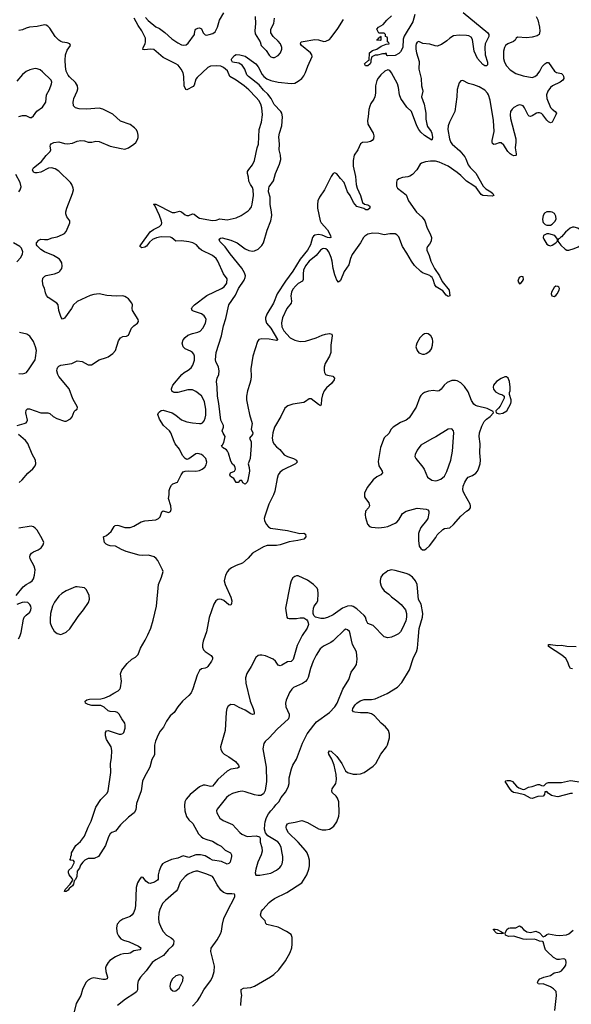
# Model space of a CAD drawing. Header units: inches. Extents: x 1473912 to 1647258, y 640388 to 773423.
# Tile 361 of 420: x 1602660 to 1608698, y 656012 to 666794. Entities that reach past the tile are written whole.
import ezdxf

# ---------------------------------------------------------------- set-up
doc = ezdxf.new("R2010")
doc.units = ezdxf.units.IN
doc.header["$MEASUREMENT"] = 0
doc.layers.add('B6605', color=7, linetype='Continuous')
doc.layers.add('B6606', color=7, linetype='Continuous')

msp = doc.modelspace()

# ---------------------------------------------------------------- linework, layer by layer
at = {"layer": 'B6605', "color": 5}
for points, elevation in [([(1604673, 660000), (1604669, 659990), (1604660, 659950), (1604661, 659921), (1604673, 659893), (1604690, 659876), (1604756, 659830), (1604769, 659810), (1604770, 659790), (1604761, 659770), (1604721, 659710), (1604710, 659700), (1604690, 659691), (1604650, 659684), (1604630, 659667), (1604603, 659617), (1604555, 659465), (1604536, 659424), (1604510, 659393), (1604444, 659330), (1604391, 659269), (1604350, 659207), (1604308, 659172), (1604268, 659112), (1604234, 659046), (1604199, 659001), (1604177, 658963), (1604146, 658894), (1604135, 658850), (1604136, 658744), (1604108, 658692), (1604085, 658610), (1604023, 658497), (1604006, 658454), (1603989, 658350), (1603940, 658210), (1603930, 658141), (1603913, 658107), (1603850, 658061), (1603762, 657978), (1603710, 657909), (1603668, 657892), (1603650, 657879), (1603633, 657847), (1603600, 657750), (1603521, 657630), (1603474, 657610), (1603410, 657607), (1603375, 657590), (1603351, 657570), (1603326, 657534), (1603316, 657504), (1603289, 657471), (1603286, 657410), (1603270, 657379), (1603255, 657365), (1603250, 657326), (1603239, 657310), (1603201, 657279), (1603190, 657263), (1603170, 657246), (1603150, 657248), (1603157, 657270), (1603212, 657328), (1603242, 657370), (1603233, 657390), (1603202, 657430), (1603194, 657450), (1603194, 657470), (1603199, 657481), (1603230, 657511), (1603250, 657545), (1603259, 657570), (1603250, 657588), (1603209, 657589), (1603218, 657602), (1603219, 657630), (1603229, 657650), (1603229, 657671), (1603274, 657750), (1603327, 657793), (1603368, 657852), (1603408, 657950), (1603444, 658016), (1603492, 658170), (1603550, 658255), (1603617, 658323), (1603628, 658350), (1603658, 658550), (1603655, 658650), (1603666, 658710), (1603670, 658790), (1603662, 658830), (1603609, 658910), (1603601, 658950), (1603598, 658990), (1603610, 659007), (1603630, 659011), (1603749, 658971), (1603770, 658969), (1603790, 658978), (1603800, 658990), (1603815, 659035), (1603815, 659070), (1603810, 659089), (1603777, 659137), (1603750, 659189), (1603730, 659206), (1603710, 659214), (1603650, 659217), (1603630, 659224), (1603585, 659265), (1603550, 659283), (1603450, 659284), (1603410, 659294), (1603381, 659310), (1603376, 659330), (1603394, 659346), (1603425, 659355), (1603550, 659356), (1603593, 659367), (1603645, 659390), (1603690, 659420), (1603737, 659443), (1603758, 659462), (1603764, 659476), (1603773, 659550), (1603764, 659630), (1603778, 659670), (1603837, 659743), (1603889, 659790), (1603927, 659813), (1603957, 659843), (1603984, 659910), (1604034, 660000)], 680), ([(1605728, 660000), (1605698, 659942), (1605653, 659787), (1605630, 659765), (1605590, 659761), (1605530, 659725), (1605510, 659719), (1605490, 659727), (1605461, 659770), (1605436, 659790), (1605350, 659826), (1605310, 659836), (1605290, 659836), (1605269, 659831), (1605245, 659810), (1605193, 659710), (1605147, 659633), (1605132, 659588), (1605136, 659530), (1605182, 659330), (1605215, 659250), (1605225, 659210), (1605225, 659190), (1605210, 659185), (1605190, 659193), (1605130, 659232), (1605061, 659261), (1605010, 659292), (1604970, 659295), (1604942, 659278), (1604927, 659250), (1604920, 659210), (1604911, 659009), (1604859, 658830), (1604862, 658802), (1604879, 658770), (1604899, 658750), (1604950, 658723), (1605021, 658670), (1605054, 658630), (1605062, 658610), (1605043, 658597), (1604970, 658586), (1604930, 658563), (1604830, 658475), (1604790, 658421), (1604770, 658400), (1604750, 658396), (1604690, 658413), (1604670, 658413), (1604630, 658395), (1604525, 658310), (1604481, 658259), (1604467, 658230), (1604464, 658190), (1604469, 658130), (1604485, 658070), (1604511, 658031), (1604557, 657990), (1604618, 657878), (1604645, 657850), (1604670, 657832), (1604710, 657815), (1604770, 657799), (1604830, 657760), (1604864, 657744), (1604910, 657698), (1604969, 657669), (1604980, 657650), (1604979, 657630), (1604963, 657570), (1604950, 657554), (1604930, 657548), (1604870, 657574), (1604772, 657592), (1604744, 657604), (1604690, 657636), (1604639, 657650), (1604590, 657647), (1604510, 657618), (1604450, 657637), (1604390, 657613), (1604323, 657597), (1604250, 657566), (1604223, 657550), (1604207, 657530), (1604186, 657474), (1604177, 657430), (1604177, 657383), (1604170, 657370), (1604134, 657350), (1604090, 657336), (1604070, 657339), (1604040, 657360), (1604010, 657401), (1603990, 657404), (1603970, 657379), (1603950, 657341), (1603934, 657290), (1603926, 657090), (1603920, 657050), (1603907, 657013), (1603890, 656990), (1603868, 656972), (1603790, 656944), (1603756, 656924), (1603728, 656890), (1603721, 656850), (1603722, 656810), (1603727, 656790), (1603742, 656762), (1603767, 656730), (1603796, 656716), (1603857, 656697), (1603959, 656650), (1603985, 656630), (1603981, 656619), (1603976, 656610), (1603910, 656598), (1603870, 656572), (1603850, 656567), (1603795, 656565), (1603764, 656556), (1603710, 656533), (1603648, 656492), (1603628, 656470), (1603606, 656434), (1603599, 656410), (1603603, 656370), (1603620, 656310), (1603617, 656290), (1603596, 656284), (1603570, 656285), (1603470, 656301), (1603444, 656296), (1603410, 656276), (1603387, 656253), (1603366, 656214), (1603347, 656173), (1603328, 656110), (1603280, 656020), (1603258, 655930)], 720), ([(1606098, 660000), (1606090, 659992), (1606065, 659975), (1605986, 659934), (1605950, 659904), (1605904, 659836), (1605873, 659770), (1605844, 659690), (1605818, 659590), (1605808, 659570), (1605790, 659547), (1605757, 659523), (1605659, 659481), (1605638, 659462), (1605613, 659427), (1605577, 659343), (1605570, 659310), (1605574, 659270), (1605608, 659190), (1605610, 659170), (1605602, 659138), (1605477, 659023), (1605390, 658928), (1605348, 658890), (1605332, 658868), (1605322, 658810), (1605359, 658610), (1605362, 658450), (1605348, 658352), (1605330, 658316), (1605301, 658299), (1605270, 658297), (1605230, 658306), (1605130, 658340), (1605096, 658344), (1605050, 658338), (1604990, 658321), (1604950, 658300), (1604923, 658277), (1604822, 658150), (1604815, 658130), (1604817, 658110), (1604851, 658050), (1604886, 658026), (1604990, 657980), (1605070, 657892), (1605090, 657876), (1605150, 657849), (1605250, 657855), (1605285, 657845), (1605291, 657830), (1605291, 657789), (1605311, 657730), (1605313, 657690), (1605305, 657650), (1605268, 657570), (1605244, 657490), (1605238, 657450), (1605246, 657426), (1605290, 657425), (1605410, 657447), (1605470, 657479), (1605507, 657510), (1605523, 657530), (1605534, 657550), (1605542, 657590), (1605541, 657630), (1605534, 657666), (1605521, 657730), (1605505, 657770), (1605487, 657790), (1605376, 657856), (1605349, 657890), (1605341, 657930), (1605342, 657982), (1605346, 658010), (1605363, 658057), (1605384, 658096), (1605410, 658130), (1605446, 658170), (1605464, 658196), (1605497, 658230), (1605523, 658277), (1605570, 658335), (1605600, 658390), (1605610, 658430), (1605608, 658490), (1605634, 658590), (1605651, 658630), (1605690, 658696), (1605754, 658870), (1605805, 658975), (1605878, 659070), (1605910, 659104), (1606050, 659206), (1606110, 659269), (1606134, 659310), (1606196, 659464), (1606262, 659570), (1606287, 659650), (1606330, 659703), (1606348, 659732), (1606355, 659790), (1606347, 659870), (1606303, 659950), (1606293, 660000)], 740), ([(1605080, 656000), (1605085, 656070), (1605092, 656110), (1605085, 656150), (1605086, 656174), (1605110, 656188), (1605190, 656195), (1605230, 656212), (1605407, 656313), (1605441, 656339), (1605496, 656390), (1605570, 656488), (1605622, 656578), (1605639, 656630), (1605644, 656670), (1605644, 656744), (1605630, 656776), (1605581, 656810), (1605490, 656857), (1605364, 656884), (1605355, 656895), (1605346, 656926), (1605305, 656970), (1605297, 656990), (1605306, 657030), (1605321, 657050), (1605390, 657127), (1605414, 657146), (1605449, 657170), (1605585, 657235), (1605750, 657343), (1605804, 657430), (1605825, 657490), (1605832, 657530), (1605831, 657590), (1605822, 657630), (1605806, 657670), (1605790, 657695), (1605710, 657787), (1605603, 657890), (1605580, 657930), (1605576, 657950), (1605581, 657970), (1605593, 657987), (1605610, 657997), (1605674, 658006), (1605750, 658026), (1605810, 658004), (1605930, 657933), (1605970, 657922), (1606010, 657923), (1606050, 657930), (1606070, 657939), (1606097, 657963), (1606130, 658010), (1606152, 658072), (1606156, 658110), (1606153, 658230), (1606139, 658270), (1606124, 658290), (1606081, 658330), (1606075, 658350), (1606082, 658370), (1606120, 658430), (1606127, 658473), (1606124, 658530), (1606104, 658630), (1606076, 658696), (1606043, 658750), (1606039, 658770), (1606050, 658786), (1606070, 658782), (1606130, 658727), (1606186, 658650), (1606228, 658570), (1606250, 658550), (1606310, 658533), (1606350, 658532), (1606390, 658536), (1606430, 658550), (1606530, 658620), (1606558, 658650), (1606614, 658750), (1606674, 658830), (1606687, 658853), (1606708, 658930), (1606707, 658970), (1606696, 659010), (1606666, 659050), (1606615, 659090), (1606543, 659170), (1606510, 659192), (1606470, 659205), (1606390, 659203), (1606328, 659210), (1606314, 659214), (1606303, 659230), (1606306, 659250), (1606332, 659290), (1606352, 659310), (1606386, 659334), (1606430, 659350), (1606510, 659349), (1606550, 659357), (1606683, 659417), (1606795, 659485), (1606843, 659537), (1606927, 659673), (1606970, 659810), (1607002, 659870), (1607016, 659910), (1607023, 660000)], 720), ([(1608710, 659686), (1608689, 659689), (1608673, 659713), (1608660, 659760), (1608637, 659797), (1608595, 659835), (1608449, 659930), (1608448, 659950), (1608470, 659953), (1608550, 659942), (1608590, 659945), (1608650, 659933), (1608750, 659930)], 680), ([(1608710, 658321), (1608690, 658319), (1608550, 658285), (1608530, 658287), (1608480, 658300), (1608444, 658324), (1608430, 658341), (1608420, 658340), (1608410, 658339), (1608405, 658310), (1608390, 658290), (1608330, 658286), (1608270, 658265), (1608250, 658268), (1608184, 658304), (1608110, 658324), (1608065, 658330), (1608050, 658341), (1608030, 658367), (1607974, 658450), (1607981, 658459), (1607996, 658464), (1608030, 658462), (1608053, 658450), (1608099, 658399), (1608122, 658382), (1608170, 658365), (1608190, 658367), (1608231, 658389), (1608270, 658396), (1608330, 658419), (1608350, 658418), (1608372, 658408), (1608396, 658404), (1608425, 658435), (1608450, 658441), (1608590, 658442), (1608690, 658462), (1608810, 658444)], 680), ([(1604551, 655990), (1604606, 656050), (1604633, 656090), (1604674, 656170), (1604750, 656270), (1604769, 656310), (1604788, 656372), (1604791, 656430), (1604751, 656590), (1604755, 656625), (1604821, 656719), (1604857, 656783), (1604868, 656812), (1604881, 656890), (1604896, 656950), (1604931, 657029), (1605014, 657190), (1605015, 657210), (1605010, 657218), (1604983, 657223), (1604930, 657221), (1604890, 657238), (1604863, 657263), (1604821, 657321), (1604779, 657399), (1604770, 657410), (1604710, 657437), (1604610, 657468), (1604590, 657468), (1604550, 657459), (1604503, 657437), (1604470, 657410), (1604415, 657350), (1604386, 657270), (1604372, 657250), (1604256, 657150), (1604225, 657115), (1604193, 657050), (1604182, 657010), (1604178, 656950), (1604184, 656910), (1604207, 656850), (1604230, 656810), (1604268, 656770), (1604320, 656740), (1604340, 656720), (1604347, 656707), (1604345, 656670), (1604330, 656650), (1604285, 656610), (1604235, 656545), (1604150, 656500), (1604110, 656470), (1604043, 656377), (1603981, 656310), (1603957, 656270), (1603949, 656230), (1603950, 656170), (1603940, 656150), (1603910, 656125), (1603819, 656070), (1603730, 656000)], 740), ([(1608517, 655943), (1608536, 656110), (1608531, 656151), (1608503, 656183), (1608470, 656202), (1608390, 656235), (1608350, 656233), (1608337, 656237), (1608328, 656250), (1608334, 656270), (1608352, 656290), (1608370, 656299), (1608397, 656310), (1608470, 656326), (1608510, 656355), (1608570, 656368), (1608590, 656380), (1608623, 656417), (1608638, 656442), (1608643, 656470), (1608637, 656497), (1608628, 656508), (1608610, 656510), (1608570, 656503), (1608544, 656504), (1608503, 656523), (1608430, 656593), (1608417, 656610), (1608407, 656630), (1608390, 656695), (1608381, 656701), (1608350, 656702), (1608318, 656718), (1608290, 656726), (1608210, 656722), (1608170, 656726), (1608070, 656758), (1608010, 656754), (1607979, 656770), (1607975, 656790), (1607992, 656830), (1608010, 656844), (1608030, 656851), (1608090, 656848), (1608130, 656871), (1608150, 656859), (1608174, 656830), (1608210, 656804), (1608250, 656799), (1608310, 656811), (1608350, 656793), (1608390, 656751), (1608410, 656759), (1608430, 656777), (1608450, 656782), (1608528, 656768), (1608570, 656766), (1608647, 656773), (1608670, 656783), (1608717, 656823)], 680)]:
    msp.add_lwpolyline(points, dxfattribs=dict(at, elevation=elevation))
for points, elevation in [([(1607930, 656783), (1607890, 656786), (1607879, 656790), (1607844, 656830), (1607850, 656836), (1607864, 656836), (1607885, 656830), (1607926, 656810), (1607954, 656790), (1607950, 656789)], 680), ([(1604410, 656335), (1604370, 656324), (1604332, 656290), (1604310, 656250), (1604305, 656210), (1604309, 656190), (1604316, 656176), (1604338, 656158), (1604350, 656154), (1604370, 656158), (1604404, 656190), (1604445, 656270), (1604449, 656310), (1604428, 656330)], 760)]:
    msp.add_lwpolyline(points, close=True, dxfattribs=dict(at, elevation=elevation))
at = {"layer": 'B6606', "color": 5}
for points, elevation in [([(1604037, 666817), (1604065, 666785), (1604150, 666715), (1604190, 666696), (1604250, 666652), (1604325, 666585), (1604390, 666539), (1604430, 666517), (1604450, 666514), (1604482, 666518), (1604505, 666535), (1604574, 666630), (1604576, 666670), (1604581, 666679), (1604589, 666690), (1604610, 666700), (1604630, 666704), (1604650, 666695), (1604669, 666649), (1604690, 666627), (1604710, 666624), (1604734, 666630), (1604776, 666644), (1604800, 666660), (1604825, 666710), (1604846, 666790), (1604895, 666870)], 680), ([(1607514, 666874), (1607785, 666650), (1607794, 666630), (1607794, 666610), (1607756, 666530), (1607752, 666490), (1607754, 666410), (1607782, 666330), (1607782, 666298), (1607770, 666287), (1607750, 666289), (1607730, 666302), (1607670, 666370), (1607636, 666450), (1607618, 666578), (1607602, 666602), (1607577, 666617), (1607550, 666622), (1607470, 666625), (1607410, 666616), (1607368, 666592), (1607337, 666563), (1607277, 666523), (1607230, 666505), (1607207, 666507), (1607150, 666526), (1607074, 666534), (1607030, 666553), (1607010, 666547), (1606999, 666530), (1606995, 666510), (1606997, 666470), (1607004, 666430), (1607034, 666334), (1607029, 666250), (1607054, 666150), (1607060, 666070), (1607070, 666030), (1607072, 666010), (1607057, 665950), (1607086, 665870), (1607100, 665810), (1607105, 665770), (1607104, 665704), (1607115, 665650), (1607125, 665625), (1607165, 665570), (1607172, 665550), (1607177, 665503), (1607176, 665484), (1607170, 665475), (1607090, 665525), (1607050, 665563), (1607030, 665590), (1607008, 665630), (1606950, 665788), (1606897, 665837), (1606832, 665932), (1606817, 665970), (1606806, 666050), (1606795, 666090), (1606730, 666210), (1606710, 666238), (1606690, 666245), (1606656, 666230), (1606612, 666190), (1606585, 666155), (1606571, 666129), (1606554, 666070), (1606554, 665990), (1606547, 665950), (1606537, 665923), (1606505, 665875), (1606493, 665847), (1606482, 665810), (1606475, 665730), (1606466, 665690), (1606472, 665650), (1606530, 665550), (1606537, 665523), (1606533, 665490), (1606519, 665470), (1606501, 665459), (1606470, 665452), (1606411, 665449), (1606390, 665434), (1606362, 665370), (1606323, 665310), (1606312, 665250), (1606312, 665190), (1606337, 665077), (1606344, 664990), (1606354, 664950), (1606390, 664870), (1606411, 664791), (1606434, 664774), (1606470, 664767), (1606491, 664750), (1606494, 664730), (1606471, 664710), (1606450, 664712), (1606426, 664726), (1606349, 664749), (1606314, 664790), (1606278, 664870), (1606250, 664910), (1606211, 665010), (1606170, 665053), (1606130, 665105), (1606110, 665118), (1606090, 665108), (1606070, 665077), (1605995, 664930), (1605940, 664850), (1605924, 664810), (1605919, 664770), (1605921, 664730), (1605950, 664590), (1605961, 664570), (1606031, 664491), (1606064, 664430), (1606065, 664410), (1606055, 664405), (1606031, 664409), (1605970, 664434), (1605930, 664442), (1605890, 664435), (1605876, 664424), (1605866, 664410), (1605842, 664330), (1605811, 664270), (1605729, 664171), (1605650, 664039), (1605568, 663932), (1605480, 663790), (1605437, 663690), (1605367, 663570), (1605351, 663530), (1605349, 663510), (1605360, 663470), (1605410, 663416), (1605483, 663290), (1605479, 663281), (1605470, 663279), (1605390, 663295), (1605310, 663299), (1605277, 663290), (1605264, 663270), (1605213, 663110), (1605191, 662971), (1605194, 662890), (1605190, 662850), (1605181, 662810), (1605153, 662730), (1605142, 662670), (1605143, 662630), (1605157, 662557), (1605175, 662470), (1605204, 662370), (1605193, 662310), (1605211, 662269), (1605207, 662250), (1605176, 662210), (1605193, 662170), (1605195, 662130), (1605183, 661990), (1605161, 661930), (1605171, 661890), (1605174, 661850), (1605159, 661750), (1605150, 661729), (1605130, 661709), (1605103, 661723), (1605090, 661746), (1605070, 661746), (1605050, 661726), (1605030, 661726), (1605004, 661770), (1604968, 661790), (1604961, 661810), (1604969, 661830), (1605010, 661851), (1605021, 661870), (1605019, 661890), (1605010, 661908), (1604990, 661926), (1604970, 661958), (1604946, 662046), (1604935, 662070), (1604923, 662083), (1604879, 662110), (1604869, 662130), (1604881, 662139), (1604896, 662164), (1604909, 662230), (1604887, 662267), (1604878, 662290), (1604890, 662330), (1604890, 662350), (1604863, 662410), (1604841, 662590), (1604824, 662670), (1604822, 662770), (1604815, 662830), (1604822, 662870), (1604840, 662910), (1604844, 662950), (1604835, 662990), (1604807, 663050), (1604805, 663070), (1604812, 663150), (1604870, 663330), (1604890, 663441), (1604917, 663523), (1604950, 663670), (1605022, 663778), (1605056, 663850), (1605119, 663941), (1605129, 663970), (1605131, 663990), (1605122, 664022), (1605092, 664072), (1604963, 664230), (1604908, 664308), (1604850, 664366), (1604845, 664390), (1604858, 664402), (1604875, 664405), (1604970, 664378), (1605039, 664350), (1605130, 664283), (1605170, 664267), (1605210, 664259), (1605230, 664262), (1605270, 664282), (1605310, 664321), (1605329, 664350), (1605368, 664490), (1605409, 664590), (1605419, 664650), (1605418, 664690), (1605401, 664770), (1605402, 664850), (1605384, 664910), (1605386, 664950), (1605390, 664962), (1605440, 665030), (1605462, 665110), (1605503, 665210), (1605517, 665263), (1605515, 665310), (1605499, 665370), (1605503, 665430), (1605498, 665510), (1605503, 665550), (1605529, 665630), (1605535, 665730), (1605530, 665770), (1605518, 665790), (1605446, 665866), (1605412, 665932), (1605378, 665978), (1605330, 666021), (1605280, 666080), (1605163, 666170), (1605148, 666190), (1605126, 666250), (1605095, 666295), (1605058, 666318), (1604990, 666330), (1604978, 666350), (1604979, 666361), (1604982, 666370), (1605010, 666401), (1605030, 666414), (1605070, 666410), (1605130, 666395), (1605246, 666310), (1605270, 666278), (1605314, 666194), (1605333, 666170), (1605366, 666146), (1605410, 666126), (1605490, 666108), (1605630, 666093), (1605670, 666098), (1605710, 666119), (1605747, 666150), (1605770, 666179), (1605790, 666215), (1605815, 666285), (1605862, 666390), (1605858, 666410), (1605845, 666430), (1605746, 666510), (1605735, 666530), (1605738, 666542), (1605744, 666550), (1605764, 666556), (1605890, 666578), (1605930, 666574), (1605990, 666556), (1606010, 666557), (1606050, 666578), (1606070, 666599), (1606142, 666698), (1606204, 666796)], 660), ([(1606985, 666850), (1606963, 666770), (1606867, 666613), (1606859, 666581), (1606854, 666490), (1606830, 666442), (1606810, 666424), (1606770, 666402), (1606690, 666398), (1606680, 666400), (1606670, 666426), (1606662, 666418), (1606630, 666418), (1606576, 666404), (1606550, 666405), (1606514, 666386), (1606502, 666350), (1606504, 666330), (1606495, 666310), (1606470, 666288), (1606447, 666287), (1606433, 666310), (1606470, 666343), (1606484, 666350), (1606490, 666431), (1606523, 666457), (1606571, 666469), (1606616, 666504), (1606670, 666525), (1606706, 666530), (1606702, 666542), (1606686, 666550), (1606686, 666590), (1606682, 666602), (1606666, 666610), (1606666, 666630), (1606650, 666646), (1606590, 666646), (1606569, 666690), (1606589, 666711), (1606638, 666742), (1606679, 666790), (1606730, 666836)], 640), ([(1602631, 662349), (1602710, 662370), (1602730, 662380), (1602739, 662390), (1602747, 662410), (1602726, 662490), (1602730, 662518), (1602747, 662533), (1602767, 662533), (1602890, 662487), (1602970, 662488), (1602990, 662481), (1603028, 662448), (1603065, 662425), (1603150, 662398), (1603170, 662399), (1603217, 662423), (1603236, 662444), (1603257, 662503), (1603270, 662519), (1603289, 662530), (1603292, 662550), (1603241, 662641), (1603202, 662750), (1603090, 662888), (1603079, 662910), (1603068, 662950), (1603069, 662970), (1603079, 662990), (1603090, 663001), (1603110, 663010), (1603231, 663029), (1603290, 663059), (1603344, 663050), (1603410, 663013), (1603447, 663013), (1603530, 663068), (1603610, 663093), (1603630, 663103), (1603681, 663139), (1603710, 663170), (1603743, 663277), (1603762, 663310), (1603790, 663325), (1603830, 663328), (1603850, 663339), (1603885, 663415), (1603910, 663443), (1603949, 663470), (1603961, 663490), (1603958, 663510), (1603896, 663610), (1603893, 663630), (1603895, 663670), (1603887, 663690), (1603850, 663736), (1603830, 663752), (1603810, 663764), (1603790, 663768), (1603715, 663765), (1603614, 663774), (1603530, 663790), (1603470, 663784), (1603430, 663773), (1603290, 663708), (1603250, 663672), (1603228, 663632), (1603150, 663525), (1603130, 663516), (1603113, 663533), (1603090, 663610), (1603080, 663670), (1603068, 663690), (1602973, 663753), (1602955, 663775), (1602942, 663802), (1602930, 663855), (1602918, 663878), (1602910, 663930), (1602915, 663965), (1602934, 663986), (1602950, 663994), (1603043, 664010), (1603087, 664030), (1603100, 664040), (1603121, 664070), (1603126, 664094), (1603122, 664130), (1603112, 664150), (1603095, 664170), (1603066, 664190), (1603030, 664210), (1602930, 664251), (1602890, 664276), (1602850, 664318), (1602843, 664330), (1602844, 664350), (1602870, 664381), (1602890, 664392), (1602930, 664387), (1602970, 664388), (1603014, 664406), (1603070, 664414), (1603130, 664441), (1603150, 664454), (1603170, 664476), (1603203, 664550), (1603210, 664570), (1603210, 664590), (1603175, 664635), (1603166, 664666), (1603167, 664690), (1603177, 664730), (1603240, 664890), (1603248, 664930), (1603246, 664950), (1603232, 664990), (1603218, 665010), (1603090, 665134), (1603050, 665161), (1603010, 665172), (1602974, 665166), (1602890, 665125), (1602850, 665115), (1602830, 665116), (1602810, 665125), (1602801, 665150), (1602810, 665170), (1602898, 665242), (1602950, 665307), (1602994, 665350), (1603001, 665370), (1602992, 665410), (1602996, 665424), (1603005, 665435), (1603033, 665447), (1603090, 665455), (1603150, 665438), (1603185, 665435), (1603237, 665443), (1603290, 665463), (1603329, 665471), (1603370, 665467), (1603411, 665451), (1603450, 665454), (1603495, 665465), (1603530, 665458), (1603651, 665410), (1603770, 665382), (1603810, 665377), (1603850, 665391), (1603910, 665430), (1603932, 665450), (1603950, 665481), (1603956, 665504), (1603956, 665530), (1603950, 665564), (1603936, 665590), (1603918, 665610), (1603870, 665647), (1603764, 665684), (1603678, 665758), (1603570, 665812), (1603530, 665823), (1603390, 665813), (1603310, 665818), (1603270, 665829), (1603250, 665850), (1603246, 665890), (1603249, 665910), (1603254, 665930), (1603291, 666010), (1603295, 666035), (1603292, 666070), (1603270, 666107), (1603206, 666166), (1603190, 666187), (1603170, 666230), (1603162, 666282), (1603159, 666350), (1603163, 666410), (1603181, 666459), (1603215, 666510), (1603208, 666530), (1603181, 666541), (1603130, 666547), (1603110, 666555), (1603089, 666570), (1603050, 666609), (1602990, 666701), (1602970, 666721), (1602950, 666732), (1602930, 666737), (1602850, 666718), (1602767, 666713), (1602730, 666702), (1602690, 666681), (1602650, 666676)], 720), ([(1604034, 660000), (1604064, 660056), (1604094, 660130), (1604122, 660218), (1604156, 660370), (1604178, 660610), (1604214, 660690), (1604230, 660750), (1604225, 660770), (1604171, 660870), (1604155, 660895), (1604133, 660913), (1604070, 660930), (1604006, 660926), (1603969, 660929), (1603824, 660970), (1603773, 660993), (1603710, 661030), (1603650, 661031), (1603630, 661038), (1603607, 661050), (1603587, 661070), (1603578, 661130), (1603610, 661147), (1603663, 661190), (1603695, 661245), (1603706, 661254), (1603730, 661257), (1603746, 661254), (1603810, 661232), (1603870, 661233), (1603910, 661248), (1603990, 661296), (1604030, 661306), (1604150, 661317), (1604179, 661330), (1604196, 661350), (1604216, 661404), (1604230, 661416), (1604290, 661397), (1604310, 661407), (1604318, 661430), (1604316, 661470), (1604289, 661550), (1604297, 661590), (1604297, 661637), (1604308, 661672), (1604322, 661698), (1604335, 661710), (1604389, 661731), (1604426, 661810), (1604450, 661841), (1604470, 661851), (1604505, 661855), (1604590, 661850), (1604630, 661856), (1604658, 661870), (1604687, 661893), (1604702, 661918), (1604710, 661950), (1604696, 661990), (1604670, 662019), (1604650, 662033), (1604610, 662045), (1604590, 662040), (1604510, 661986), (1604490, 661979), (1604470, 661989), (1604443, 662023), (1604411, 662091), (1604362, 662150), (1604350, 662173), (1604316, 662270), (1604300, 662290), (1604234, 662350), (1604190, 662420), (1604172, 662470), (1604178, 662490), (1604190, 662501), (1604210, 662514), (1604230, 662517), (1604330, 662490), (1604370, 662464), (1604432, 662412), (1604490, 662390), (1604550, 662378), (1604630, 662370), (1604648, 662372), (1604661, 662379), (1604678, 662402), (1604691, 662429), (1604697, 662463), (1604699, 662530), (1604683, 662610), (1604666, 662650), (1604650, 662674), (1604590, 662723), (1604550, 662739), (1604501, 662739), (1604390, 662711), (1604352, 662712), (1604337, 662717), (1604327, 662727), (1604322, 662750), (1604324, 662764), (1604338, 662790), (1604435, 662910), (1604460, 662930), (1604505, 662955), (1604537, 662983), (1604554, 663010), (1604573, 663067), (1604574, 663110), (1604566, 663130), (1604552, 663150), (1604530, 663163), (1604470, 663188), (1604449, 663210), (1604438, 663250), (1604450, 663288), (1604470, 663314), (1604502, 663338), (1604550, 663359), (1604609, 663371), (1604637, 663383), (1604666, 663414), (1604694, 663470), (1604700, 663510), (1604694, 663530), (1604680, 663550), (1604650, 663573), (1604561, 663601), (1604547, 663610), (1604542, 663630), (1604544, 663636), (1604552, 663650), (1604573, 663670), (1604710, 663772), (1604870, 663850), (1604899, 663870), (1604928, 663910), (1604930, 663955), (1604892, 664012), (1604830, 664150), (1604810, 664178), (1604770, 664211), (1604650, 664270), (1604628, 664288), (1604595, 664330), (1604555, 664350), (1604510, 664361), (1604430, 664372), (1604370, 664368), (1604326, 664406), (1604312, 664412), (1604210, 664416), (1604156, 664404), (1604115, 664385), (1604082, 664358), (1604050, 664315), (1604030, 664301), (1603996, 664296), (1603977, 664310), (1603985, 664330), (1604090, 664469), (1604124, 664496), (1604190, 664530), (1604212, 664550), (1604215, 664570), (1604212, 664588), (1604190, 664650), (1604138, 664758), (1604126, 664770), (1604130, 664774), (1604150, 664773), (1604330, 664683), (1604357, 664683), (1604410, 664696), (1604430, 664688), (1604470, 664657), (1604490, 664648), (1604510, 664648), (1604550, 664666), (1604570, 664665), (1604610, 664630), (1604630, 664619), (1604770, 664596), (1604810, 664600), (1604850, 664613), (1604930, 664601), (1605030, 664624), (1605083, 664650), (1605160, 664700), (1605181, 664719), (1605196, 664744), (1605205, 664775), (1605218, 664870), (1605217, 664930), (1605210, 664956), (1605185, 664990), (1605167, 665027), (1605164, 665070), (1605153, 665110), (1605155, 665130), (1605167, 665153), (1605210, 665203), (1605230, 665250), (1605261, 665390), (1605274, 665430), (1605281, 665590), (1605307, 665673), (1605317, 665750), (1605309, 665830), (1605298, 665870), (1605276, 665910), (1605250, 665943), (1605170, 666025), (1605118, 666070), (1605030, 666133), (1604959, 666170), (1604933, 666233), (1604891, 666269), (1604863, 666283), (1604810, 666290), (1604750, 666283), (1604718, 666270), (1604601, 666159), (1604590, 666141), (1604570, 666076), (1604559, 666061), (1604490, 666026), (1604483, 666030), (1604470, 666043), (1604462, 666070), (1604457, 666170), (1604449, 666210), (1604427, 666250), (1604394, 666294), (1604370, 666311), (1604230, 666379), (1604130, 666468), (1604089, 666471), (1604030, 666464), (1604008, 666468), (1604010, 666490), (1604032, 666528), (1604038, 666550), (1604036, 666590), (1603998, 666670), (1603956, 666730), (1603912, 666810)], 680), ([(1608312, 666830), (1608332, 666792), (1608349, 666710), (1608353, 666667), (1608347, 666633), (1608325, 666615), (1608270, 666602), (1608206, 666594), (1608110, 666601), (1608093, 666590), (1608082, 666570), (1608064, 666556), (1608004, 666530), (1607977, 666510), (1607966, 666490), (1607955, 666450), (1607955, 666370), (1607965, 666330), (1607989, 666290), (1608030, 666246), (1608090, 666203), (1608170, 666177), (1608270, 666162), (1608299, 666170), (1608326, 666190), (1608353, 666230), (1608380, 666280), (1608409, 666310), (1608430, 666323), (1608450, 666326), (1608514, 666230), (1608535, 666215), (1608590, 666203), (1608607, 666190), (1608614, 666174), (1608615, 666150), (1608605, 666130), (1608577, 666110), (1608493, 666070), (1608469, 666050), (1608442, 666010), (1608428, 665970), (1608430, 665930), (1608470, 665833), (1608490, 665812), (1608522, 665790), (1608535, 665770), (1608530, 665750), (1608490, 665673), (1608470, 665664), (1608450, 665674), (1608430, 665693), (1608386, 665750), (1608370, 665765), (1608350, 665775), (1608330, 665775), (1608318, 665770), (1608270, 665739), (1608250, 665734), (1608238, 665738), (1608227, 665747), (1608185, 665830), (1608170, 665849), (1608150, 665858), (1608130, 665860), (1608110, 665854), (1608070, 665832), (1608050, 665814), (1608034, 665790), (1608028, 665750), (1608034, 665710), (1608090, 665490), (1608092, 665452), (1608085, 665390), (1608095, 665325), (1608094, 665310), (1608090, 665307), (1608070, 665304), (1608050, 665310), (1608030, 665323), (1608004, 665350), (1607960, 665420), (1607930, 665444), (1607910, 665446), (1607870, 665430), (1607850, 665427), (1607837, 665437), (1607832, 665452), (1607831, 665471), (1607855, 665570), (1607845, 665690), (1607811, 665911), (1607793, 665970), (1607780, 665990), (1607750, 666023), (1607690, 666058), (1607630, 666082), (1607574, 666094), (1607510, 666129), (1607490, 666124), (1607470, 666102), (1607450, 666028), (1607445, 665950), (1607424, 665790), (1607363, 665670), (1607350, 665630), (1607347, 665590), (1607365, 665490), (1607380, 665450), (1607393, 665430), (1607479, 665359), (1607532, 665292), (1607545, 665270), (1607570, 665204), (1607590, 665175), (1607653, 665113), (1607732, 664970), (1607763, 664943), (1607816, 664910), (1607838, 664890), (1607850, 664870), (1607830, 664860), (1607730, 664868), (1607710, 664878), (1607655, 664955), (1607621, 664981), (1607550, 665024), (1607490, 665087), (1607450, 665121), (1607350, 665191), (1607250, 665234), (1607210, 665243), (1607157, 665243), (1607103, 665237), (1607058, 665222), (1607043, 665210), (1607007, 665150), (1606960, 665100), (1606930, 665079), (1606910, 665073), (1606850, 665067), (1606810, 665052), (1606789, 665031), (1606783, 665010), (1606785, 664970), (1606795, 664950), (1606890, 664876), (1606915, 664810), (1606985, 664710), (1607005, 664685), (1607065, 664630), (1607096, 664590), (1607122, 664510), (1607154, 664450), (1607167, 664410), (1607163, 664370), (1607145, 664335), (1607123, 664310), (1607115, 664290), (1607116, 664270), (1607141, 664210), (1607160, 664150), (1607201, 664070), (1607255, 663990), (1607286, 663926), (1607360, 663830), (1607370, 663769), (1607350, 663764), (1607330, 663778), (1607290, 663825), (1607220, 663870), (1607206, 663890), (1607186, 663950), (1607175, 663970), (1607162, 663982), (1607150, 663991), (1607070, 664023), (1607050, 664037), (1606983, 664103), (1606947, 664150), (1606898, 664238), (1606849, 664309), (1606810, 664414), (1606790, 664437), (1606770, 664447), (1606710, 664450), (1606650, 664437), (1606590, 664454), (1606524, 664456), (1606470, 664446), (1606437, 664423), (1606424, 664410), (1606389, 664350), (1606299, 664221), (1606281, 664179), (1606262, 664110), (1606210, 664035), (1606170, 663939), (1606150, 663921), (1606130, 663941), (1606110, 663998), (1606090, 664070), (1606082, 664150), (1606070, 664188), (1606043, 664250), (1606030, 664268), (1606010, 664284), (1605990, 664288), (1605975, 664285), (1605951, 664269), (1605907, 664210), (1605830, 664151), (1605790, 664100), (1605768, 664050), (1605763, 664010), (1605762, 663950), (1605754, 663930), (1605710, 663903), (1605681, 663879), (1605650, 663842), (1605634, 663810), (1605628, 663770), (1605635, 663710), (1605630, 663690), (1605584, 663630), (1605538, 663530), (1605526, 663474), (1605530, 663430), (1605550, 663386), (1605621, 663310), (1605670, 663285), (1605730, 663269), (1605790, 663273), (1605904, 663310), (1605970, 663338), (1606009, 663349), (1606050, 663356), (1606075, 663350), (1606082, 663330), (1606066, 663230), (1606066, 663150), (1606050, 663110), (1606004, 663030), (1605994, 662990), (1605992, 662952), (1605995, 662930), (1606006, 662910), (1606030, 662900), (1606087, 662890), (1606105, 662870), (1606102, 662850), (1606072, 662810), (1606017, 662763), (1605993, 662730), (1605974, 662686), (1605963, 662637), (1605959, 662581), (1605953, 662567), (1605930, 662580), (1605850, 662642), (1605830, 662641), (1605790, 662611), (1605770, 662603), (1605650, 662585), (1605595, 662565), (1605561, 662539), (1605517, 662450), (1605449, 662331), (1605432, 662270), (1605424, 662210), (1605430, 662171), (1605444, 662144), (1605470, 662116), (1605508, 662088), (1605555, 662030), (1605590, 662009), (1605656, 661990), (1605689, 661970), (1605699, 661950), (1605679, 661930), (1605538, 661862), (1605506, 661834), (1605489, 661811), (1605478, 661770), (1605452, 661630), (1605437, 661590), (1605386, 661490), (1605342, 661358), (1605337, 661330), (1605339, 661310), (1605358, 661270), (1605382, 661242), (1605407, 661227), (1605590, 661201), (1605727, 661167), (1605770, 661170), (1605790, 661159), (1605793, 661130), (1605770, 661105), (1605705, 661090), (1605610, 661076), (1605510, 661042), (1605470, 661036), (1605370, 661035), (1605330, 661023), (1605207, 660953), (1605162, 660898), (1605099, 660841), (1605030, 660816), (1604978, 660790), (1604950, 660770), (1604934, 660750), (1604913, 660710), (1604900, 660650), (1604910, 660610), (1604971, 660470), (1604982, 660430), (1604980, 660400), (1604970, 660383), (1604950, 660386), (1604893, 660433), (1604870, 660445), (1604851, 660449), (1604830, 660446), (1604807, 660430), (1604786, 660394), (1604733, 660247), (1604705, 660090), (1604673, 660000)], 680), ([(1605238, 666830), (1605242, 666750), (1605233, 666670), (1605237, 666637), (1605292, 666552), (1605305, 666510), (1605357, 666457), (1605390, 666404), (1605410, 666386), (1605430, 666378), (1605450, 666378), (1605490, 666401), (1605514, 666430), (1605528, 666470), (1605528, 666490), (1605514, 666530), (1605490, 666559), (1605434, 666610), (1605410, 666650), (1605410, 666690), (1605441, 666750), (1605451, 666810)], 680), ([(1602650, 665735), (1602690, 665746), (1602726, 665746), (1602770, 665721), (1602790, 665721), (1602810, 665739), (1602848, 665792), (1602910, 665836), (1602946, 665890), (1602954, 665970), (1602986, 666030), (1603010, 666090), (1603011, 666110), (1603005, 666130), (1602910, 666223), (1602884, 666244), (1602850, 666256), (1602830, 666258), (1602770, 666243), (1602730, 666227), (1602690, 666195), (1602630, 666122)], 740), ([(1602652, 664908), (1602666, 664930), (1602676, 664964), (1602666, 665010), (1602617, 665097)], 740), ([(1602630, 664143), (1602672, 664190), (1602691, 664229), (1602694, 664250), (1602681, 664290), (1602663, 664310), (1602591, 664351)], 740), ([(1602650, 662918), (1602690, 662917), (1602718, 662922), (1602733, 662930), (1602765, 662970), (1602829, 663070), (1602833, 663090), (1602844, 663170), (1602835, 663210), (1602813, 663270), (1602770, 663329), (1602738, 663350), (1602658, 663370)], 740), ([(1602653, 661727), (1602686, 661754), (1602750, 661828), (1602804, 661876), (1602829, 661910), (1602838, 661930), (1602832, 661970), (1602797, 662037), (1602751, 662151), (1602724, 662184), (1602648, 662250)], 720), ([(1602622, 660490), (1602697, 660583), (1602730, 660610), (1602773, 660630), (1602796, 660650), (1602811, 660670), (1602823, 660710), (1602829, 660770), (1602818, 660810), (1602774, 660890), (1602771, 660910), (1602775, 660930), (1602789, 660951), (1602810, 660967), (1602863, 660990), (1602896, 661010), (1602918, 661042), (1602923, 661070), (1602908, 661110), (1602850, 661204), (1602830, 661227), (1602810, 661242), (1602787, 661247), (1602650, 661227)], 720), ([(1607023, 660000), (1607032, 660128), (1607068, 660250), (1607073, 660290), (1607053, 660393), (1607024, 660444), (1607011, 660610), (1606993, 660650), (1606958, 660690), (1606918, 660718), (1606892, 660730), (1606770, 660762), (1606730, 660768), (1606690, 660757), (1606670, 660745), (1606630, 660713), (1606613, 660690), (1606606, 660654), (1606607, 660630), (1606617, 660590), (1606630, 660565), (1606650, 660541), (1606702, 660502), (1606730, 660472), (1606790, 660430), (1606835, 660390), (1606882, 660330), (1606893, 660290), (1606895, 660250), (1606888, 660210), (1606852, 660130), (1606828, 660090), (1606807, 660070), (1606771, 660049), (1606730, 660033), (1606690, 660026), (1606650, 660034), (1606530, 660159), (1606470, 660182), (1606457, 660210), (1606446, 660250), (1606431, 660270), (1606350, 660342), (1606310, 660369), (1606290, 660377), (1606250, 660373), (1606192, 660350), (1606090, 660276), (1606030, 660246), (1605990, 660236), (1605956, 660236), (1605899, 660250), (1605879, 660270), (1605873, 660290), (1605873, 660313), (1605877, 660350), (1605885, 660370), (1605910, 660403), (1605922, 660430), (1605927, 660510), (1605922, 660550), (1605915, 660570), (1605877, 660610), (1605810, 660658), (1605710, 660704), (1605690, 660705), (1605670, 660698), (1605650, 660681), (1605632, 660650), (1605620, 660610), (1605571, 660350), (1605583, 660250), (1605590, 660241), (1605610, 660235), (1605690, 660237), (1605730, 660244), (1605770, 660243), (1605802, 660222), (1605810, 660211), (1605819, 660190), (1605820, 660170), (1605808, 660130), (1605753, 660050), (1605728, 660000)], 720), ([(1602646, 660014), (1602662, 660038), (1602678, 660082), (1602702, 660230), (1602710, 660250), (1602730, 660274), (1602770, 660307), (1602783, 660330), (1602785, 660350), (1602781, 660370), (1602770, 660390), (1602750, 660411), (1602710, 660416), (1602688, 660412), (1602630, 660388)], 720), ([(1606293, 660000), (1606279, 660070), (1606270, 660093), (1606250, 660114), (1606230, 660118), (1606210, 660107), (1606098, 660000)], 740)]:
    msp.add_lwpolyline(points, dxfattribs=dict(at, elevation=elevation))
for points, elevation in [([(1606610, 666566), (1606568, 666568), (1606570, 666574), (1606582, 666578), (1606590, 666594), (1606602, 666598), (1606610, 666614), (1606614, 666610), (1606614, 666570)], 640), ([(1608470, 664691), (1608430, 664689), (1608406, 664674), (1608391, 664650), (1608382, 664610), (1608385, 664585), (1608391, 664571), (1608411, 664551), (1608430, 664542), (1608470, 664543), (1608490, 664554), (1608518, 664582), (1608531, 664610), (1608530, 664642), (1608515, 664670), (1608490, 664685)], 720), ([(1608730, 664520), (1608710, 664520), (1608685, 664510), (1608633, 664467), (1608590, 664417), (1608578, 664410), (1608570, 664398), (1608554, 664390), (1608552, 664370), (1608583, 664323), (1608630, 664279), (1608650, 664271), (1608670, 664270), (1608730, 664289), (1608774, 664306), (1608810, 664330), (1608838, 664370), (1608843, 664410), (1608830, 664450), (1608798, 664490), (1608769, 664510)], 720), ([(1608451, 664449), (1608431, 664449), (1608392, 664430), (1608391, 664410), (1608399, 664390), (1608430, 664337), (1608450, 664323), (1608470, 664319), (1608490, 664325), (1608529, 664350), (1608548, 664370), (1608548, 664390), (1608519, 664430)], 720), ([(1608150, 663982), (1608127, 663970), (1608112, 663930), (1608130, 663902), (1608150, 663911), (1608164, 663930), (1608173, 663950), (1608170, 663978)], 720), ([(1608530, 663876), (1608510, 663861), (1608482, 663810), (1608479, 663790), (1608486, 663770), (1608510, 663764), (1608530, 663775), (1608545, 663790), (1608564, 663830), (1608569, 663850), (1608563, 663863), (1608552, 663872)], 720), ([(1607110, 663358), (1607090, 663352), (1607070, 663339), (1607041, 663310), (1607007, 663250), (1606995, 663210), (1607010, 663171), (1607030, 663146), (1607070, 663131), (1607090, 663131), (1607110, 663139), (1607150, 663165), (1607167, 663190), (1607180, 663230), (1607184, 663270), (1607178, 663298), (1607159, 663330), (1607132, 663352)], 720), ([(1607970, 662884), (1607930, 662865), (1607880, 662830), (1607848, 662790), (1607843, 662770), (1607847, 662747), (1607870, 662717), (1607910, 662697), (1607946, 662686), (1607962, 662670), (1607962, 662650), (1607919, 662561), (1607902, 662538), (1607872, 662510), (1607874, 662490), (1607885, 662485), (1607910, 662478), (1607950, 662485), (1607993, 662510), (1608036, 662590), (1608039, 662610), (1608039, 662630), (1608022, 662690), (1608022, 662710), (1608029, 662731), (1608029, 662771), (1608023, 662830), (1608008, 662868), (1607990, 662881)], 720), ([(1607390, 662844), (1607340, 662820), (1607307, 662793), (1607272, 662748), (1607250, 662730), (1607230, 662726), (1607188, 662732), (1607135, 662725), (1607090, 662713), (1607070, 662697), (1607050, 662679), (1607039, 662661), (1607000, 662550), (1606925, 662435), (1606890, 662410), (1606830, 662383), (1606748, 662332), (1606727, 662310), (1606699, 662261), (1606650, 662216), (1606609, 662110), (1606585, 661955), (1606590, 661910), (1606626, 661850), (1606630, 661830), (1606613, 661810), (1606570, 661787), (1606530, 661755), (1606464, 661670), (1606434, 661610), (1606434, 661570), (1606444, 661550), (1606482, 661502), (1606489, 661470), (1606479, 661450), (1606447, 661410), (1606440, 661370), (1606444, 661344), (1606469, 661269), (1606490, 661244), (1606510, 661236), (1606590, 661230), (1606650, 661238), (1606690, 661245), (1606770, 661279), (1606790, 661292), (1606810, 661316), (1606852, 661388), (1606890, 661413), (1607010, 661443), (1607110, 661435), (1607128, 661428), (1607137, 661410), (1607140, 661390), (1607127, 661333), (1607112, 661308), (1607050, 661232), (1607032, 661190), (1607027, 661167), (1607024, 661090), (1607034, 661030), (1607050, 661002), (1607070, 660988), (1607090, 660988), (1607110, 660998), (1607147, 661033), (1607216, 661124), (1607230, 661151), (1607290, 661211), (1607310, 661221), (1607370, 661231), (1607410, 661267), (1607490, 661357), (1607550, 661411), (1607579, 661430), (1607593, 661447), (1607596, 661470), (1607592, 661490), (1607525, 661605), (1607514, 661630), (1607510, 661650), (1607515, 661685), (1607531, 661730), (1607553, 661767), (1607570, 661783), (1607616, 661804), (1607652, 661828), (1607670, 661850), (1607683, 661877), (1607700, 661930), (1607705, 661970), (1607695, 662050), (1607700, 662150), (1607688, 662228), (1607692, 662270), (1607718, 662342), (1607745, 662395), (1607770, 662420), (1607809, 662450), (1607846, 662490), (1607842, 662502), (1607776, 662536), (1607670, 662562), (1607650, 662570), (1607630, 662585), (1607604, 662624), (1607570, 662718), (1607530, 662778), (1607490, 662816), (1607450, 662838), (1607430, 662843)], 720), ([(1607390, 662314), (1607350, 662309), (1607216, 662224), (1607170, 662205), (1607050, 662135), (1607010, 662078), (1606988, 662032), (1606987, 662010), (1606996, 661990), (1607074, 661894), (1607088, 661870), (1607123, 661783), (1607170, 661750), (1607210, 661743), (1607230, 661748), (1607270, 661764), (1607310, 661795), (1607335, 661845), (1607379, 661970), (1607397, 662070), (1607412, 662270), (1607409, 662290)], 740), ([(1603290, 660585), (1603270, 660583), (1603170, 660541), (1603122, 660510), (1603090, 660481), (1603043, 660417), (1603018, 660370), (1602998, 660290), (1602992, 660230), (1602994, 660190), (1603007, 660150), (1603039, 660099), (1603070, 660072), (1603110, 660063), (1603130, 660069), (1603170, 660086), (1603210, 660122), (1603300, 660260), (1603358, 660330), (1603414, 660410), (1603425, 660450), (1603420, 660490), (1603390, 660550), (1603370, 660572)], 720)]:
    msp.add_lwpolyline(points, close=True, dxfattribs=dict(at, elevation=elevation))

doc.saveas('drawing.dxf')
